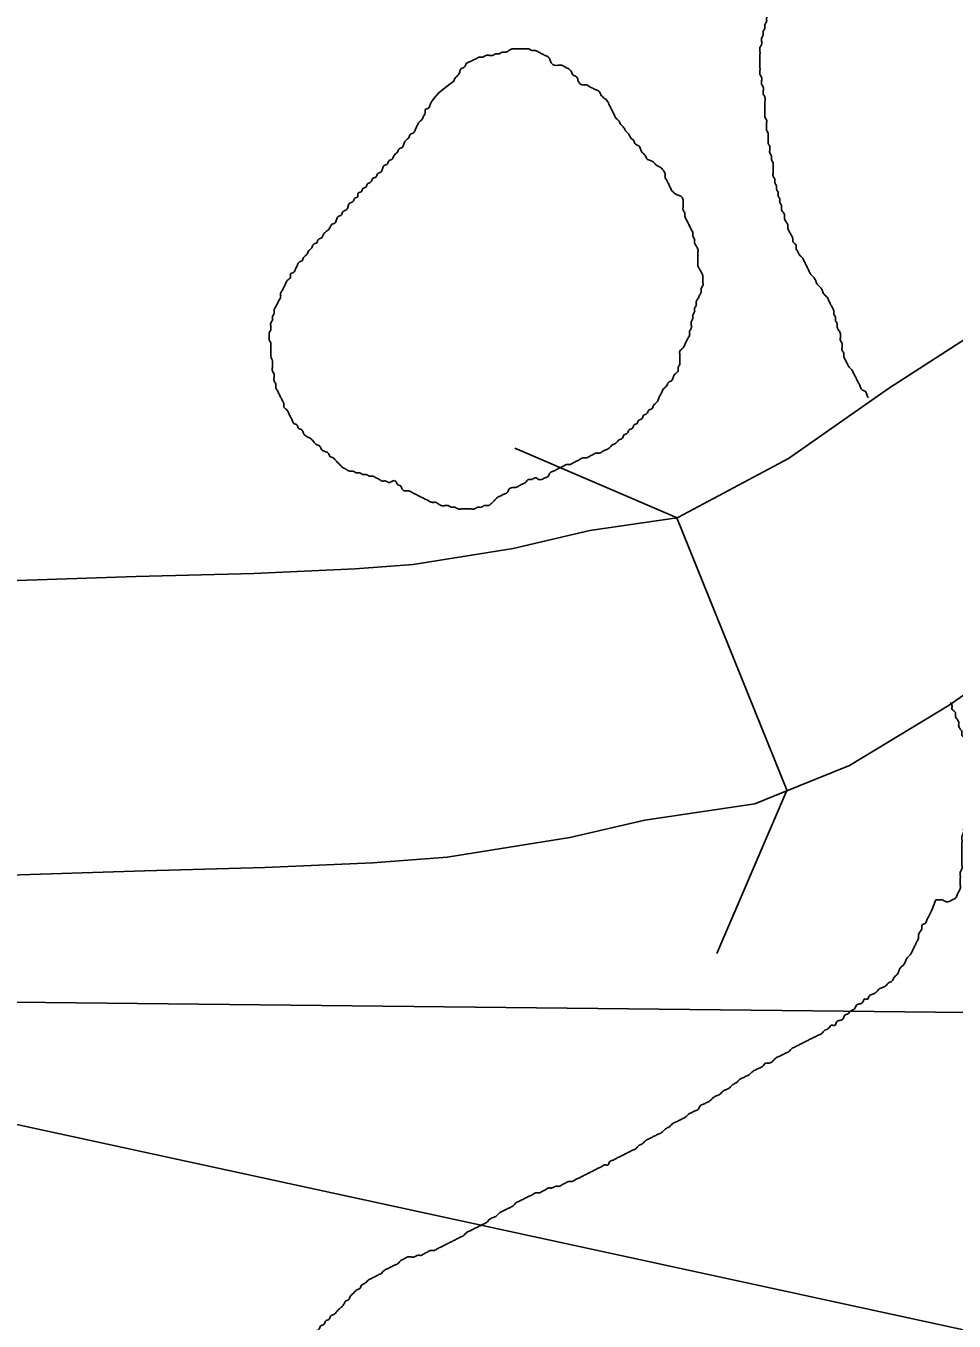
# Model space of a CAD drawing. Extents: x 813775 to 1157140, y 1757555 to 1979907.
# Drawn here: x 1032146 to 1033722, y 1840122 to 1842321 of the extents above; entities that cross this region are included whole.
import ezdxf

# ---------------------------------------------------------------- set-up
doc = ezdxf.new("R2010")
doc.units = 0
for name, color, linetype in [('Level 10', 7, 'Continuous'), ('Level 35', 7, 'Continuous'), ('Level 37', 7, 'Continuous'), ('Level 5', 7, 'Continuous'), ('R_Draft', 7, 'Continuous')]:
    doc.layers.add(name, color=color, linetype=linetype)

msp = doc.modelspace()

# ---------------------------------------------------------------- linework, layer by layer
at = {"layer": 'Level 10'}
msp.add_line((1033429.5, 1841018.6), (1033438.6, 1841022.3), dxfattribs=at)
for points in [[(1033248.3, 1841484.7), (1033253.7, 1841486.9), (1033441, 1841586.8), (1033610.3, 1841705.2), (1033848.1, 1841859.1), (1033987.1, 1841946.8), (1034107.7, 1842009.2)], [(1033429.5, 1841018.6), (1033544.5, 1841065.2), (1033713.8, 1841167.5), (1033889.5, 1841290.3), (1034117.3, 1841437.8), (1034230.3, 1841509), (1034370.8, 1841584)], [(1033251.1, 1841485.8), (1033103.3, 1841464), (1032973.1, 1841433.6), (1032803.6, 1841406.5), (1032705.2, 1841399.3), (1032532.9, 1841391.3), (1032333.1, 1841385.9), (1031996.1, 1841375), (1031801.1, 1841369.5), (1031577.1, 1841361.2), (1031333.7, 1841350.1), (1031136.7, 1841339.1), (1030888.5, 1841328.2), (1030708.2, 1841319.6), (1030549.8, 1841302.8), (1030304, 1841283.2), (1030114, 1841255.7), (1029932.5, 1841239.6), (1029640.7, 1841208.8), (1029469.3, 1841183.9), (1029322, 1841166.4), (1029236.5, 1841163.9), (1029144.3, 1841158.6), (1029029.6, 1841158.6)], [(1033438.6, 1841022.3), (1033251.1, 1841485.8)], [(1032011.2, 1840875.2), (1032348, 1840886.1), (1032551.3, 1840891.7), (1032735, 1840900.1), (1032861.3, 1840909.4), (1033069.6, 1840942.6), (1033197, 1840972.4), (1033383.3, 1840999.9), (1033429.5, 1841018.6)]]:
    msp.add_lwpolyline(points, dxfattribs=at)
at = {"layer": 'Level 35'}
for points in [[(1033456.5, 1841937.9), (1033453.7, 1841943.5), (1033453.7, 1841949.1), (1033448.1, 1841954.7), (1033448.1, 1841960.3), (1033445.3, 1841965.8), (1033442.5, 1841971.4), (1033439.7, 1841977), (1033439.7, 1841982.6), (1033436.9, 1841988.2), (1033434.1, 1841993.8), (1033434.1, 1841999.3), (1033431.4, 1842004.9), (1033428.6, 1842010.5), (1033428.6, 1842016.1), (1033425.8, 1842021.7), (1033425.8, 1842027.2), (1033423, 1842032.8), (1033423, 1842038.4), (1033420.2, 1842044), (1033420.2, 1842049.6), (1033417.4, 1842055.1), (1033417.4, 1842060.7), (1033414.6, 1842066.3), (1033414.6, 1842071.9), (1033414.6, 1842077.5), (1033414.6, 1842083.1), (1033414.6, 1842088.6), (1033411.8, 1842094.2), (1033411.8, 1842099.8), (1033409, 1842105.4), (1033409, 1842111), (1033409, 1842116.5), (1033406.2, 1842122.1), (1033406.2, 1842127.7), (1033406.2, 1842133.3), (1033406.2, 1842138.9), (1033403.5, 1842144.5), (1033403.5, 1842150), (1033403.5, 1842155.6), (1033403.5, 1842161.2), (1033400.7, 1842166.8), (1033400.7, 1842175.1), (1033400.7, 1842180.7), (1033400.7, 1842186.3), (1033400.7, 1842191.9), (1033400.7, 1842200.3), (1033397.9, 1842205.8), (1033397.9, 1842211.4), (1033397.9, 1842217), (1033395.1, 1842222.6), (1033395.1, 1842228.2), (1033395.1, 1842233.8), (1033392.3, 1842239.3), (1033392.3, 1842244.9), (1033392.3, 1842250.5), (1033392.3, 1842256.1), (1033392.3, 1842261.7), (1033392.3, 1842267.2), (1033392.3, 1842272.8), (1033392.3, 1842278.4), (1033392.3, 1842284), (1033395.1, 1842289.6), (1033395.1, 1842295.1), (1033395.1, 1842300.7), (1033397.9, 1842306.3), (1033397.9, 1842311.9), (1033400.7, 1842317.5), (1033400.7, 1842323.1), (1033403.5, 1842328.6), (1033403.5, 1842334.2), (1033406.2, 1842339.8), (1033409, 1842345.4), (1033409, 1842351), (1033411.8, 1842356.5), (1033411.8, 1842362.1), (1033414.6, 1842367.7), (1033414.6, 1842373.3), (1033414.6, 1842378.9), (1033417.4, 1842384.5), (1033417.4, 1842390), (1033417.4, 1842395.6), (1033417.4, 1842401.2), (1033417.4, 1842406.8), (1033417.4, 1842412.4), (1033417.4, 1842417.9), (1033417.4, 1842423.5), (1033417.4, 1842429.1), (1033417.4, 1842434.7), (1033417.4, 1842440.3), (1033414.6, 1842445.8)], [(1032932.6, 1842271.1), (1032927.1, 1842271.1), (1032921.5, 1842268.3), (1032915.9, 1842268.3), (1032910.3, 1842265.6), (1032904.7, 1842262.8), (1032899.2, 1842260), (1032893.6, 1842257.2), (1032890.8, 1842251.6), (1032885.2, 1842248.8), (1032882.4, 1842243.2), (1032879.6, 1842237.6), (1032874.1, 1842232.1), (1032871.3, 1842226.5), (1032868.9, 1842225.1)], [(1033286.9, 1841925.1), (1033286.9, 1841930.7), (1033286.9, 1841936.2), (1033286.9, 1841941.8), (1033284.1, 1841947.4), (1033281.3, 1841953), (1033281.3, 1841958.6), (1033278.5, 1841964.2), (1033278.5, 1841969.7), (1033275.7, 1841975.3), (1033272.9, 1841980.9), (1033270.2, 1841986.5), (1033267.4, 1841992.1), (1033264.6, 1841997.6), (1033264.6, 1842003.2), (1033261.8, 1842008.8), (1033261.8, 1842014.4), (1033261.8, 1842020), (1033261.8, 1842025.6), (1033259, 1842031.1), (1033253.4, 1842033.9), (1033247.8, 1842036.7), (1033242.3, 1842042.3), (1033239.5, 1842047.9), (1033236.7, 1842053.5), (1033233.9, 1842059), (1033231.1, 1842064.6), (1033231.1, 1842070.2), (1033228.3, 1842075.8), (1033222.7, 1842081.4), (1033217.2, 1842084.2), (1033211.6, 1842089.7), (1033206, 1842092.5), (1033200.4, 1842095.3), (1033197.6, 1842100.9), (1033192.1, 1842106.5), (1033189.3, 1842112.1), (1033186.5, 1842117.6), (1033180.9, 1842120.4), (1033178.1, 1842126), (1033172.5, 1842131.6), (1033169.7, 1842137.2), (1033164.2, 1842142.8), (1033161.4, 1842148.3), (1033155.8, 1842153.9), (1033153, 1842159.5), (1033147.4, 1842165.1), (1033144.6, 1842170.7), (1033141.8, 1842176.3), (1033139.1, 1842181.8), (1033136.3, 1842187.4), (1033133.5, 1842193), (1033127.9, 1842198.6), (1033122.3, 1842204.2), (1033119.5, 1842209.7), (1033113.9, 1842212.5), (1033108.4, 1842215.3), (1033102.8, 1842218.1), (1033097.2, 1842220.9), (1033091.6, 1842220.9), (1033086.1, 1842223.7), (1033083.3, 1842229.3), (1033080.5, 1842234.9), (1033074.9, 1842237.6), (1033072.1, 1842243.2), (1033066.5, 1842248.8), (1033061, 1842251.6), (1033055.4, 1842254.4), (1033049.8, 1842254.4), (1033044.2, 1842254.4), (1033038.6, 1842257.2), (1033035.8, 1842262.8), (1033033.1, 1842268.3), (1033027.5, 1842271.1), (1033021.9, 1842273.9), (1033016.3, 1842276.7), (1033010.7, 1842279.5), (1033005.2, 1842279.5), (1032999.6, 1842282.3), (1032994, 1842282.3), (1032988.4, 1842282.3), (1032982.8, 1842282.3), (1032977.3, 1842282.3), (1032971.7, 1842282.3), (1032966.1, 1842279.5), (1032960.5, 1842276.7), (1032955, 1842276.7), (1032949.4, 1842273.9), (1032943.8, 1842273.9), (1032938.2, 1842271.1), (1032932.6, 1842271.1)], [(1032871.3, 1842226.5), (1032835, 1842193), (1032832.2, 1842187.4), (1032829.4, 1842181.8), (1032823.9, 1842179), (1032823.9, 1842173.5), (1032821.1, 1842167.9), (1032818.3, 1842162.3), (1032812.7, 1842156.7), (1032809.9, 1842151.1), (1032807.1, 1842145.6), (1032804.3, 1842140), (1032798.8, 1842137.2), (1032796, 1842131.6), (1032790.4, 1842126), (1032787.6, 1842120.4), (1032784.8, 1842114.9), (1032779.2, 1842112.1), (1032776.4, 1842106.5), (1032770.9, 1842100.9), (1032768.1, 1842095.3), (1032762.5, 1842092.5), (1032759.7, 1842086.9), (1032754.1, 1842084.2), (1032751.3, 1842078.6), (1032748.5, 1842073), (1032743, 1842070.2), (1032740.2, 1842064.6), (1032734.6, 1842061.8), (1032731.8, 1842056.2), (1032726.2, 1842053.5), (1032723.4, 1842047.9), (1032717.9, 1842045.1), (1032715.1, 1842039.5), (1032709.5, 1842036.7), (1032709.5, 1842031.1), (1032703.9, 1842028.3), (1032701.1, 1842022.8), (1032695.5, 1842020), (1032692.8, 1842014.4), (1032690, 1842008.8), (1032684.4, 1842006), (1032681.6, 1842000.4), (1032676, 1841997.6), (1032673.2, 1841992.1), (1032670.4, 1841986.5), (1032664.9, 1841983.7), (1032662.1, 1841978.1), (1032656.5, 1841972.5), (1032650.9, 1841966.9), (1032648.1, 1841961.4), (1032642.5, 1841958.6), (1032639.8, 1841953), (1032634.2, 1841950.2), (1032631.4, 1841944.6), (1032625.8, 1841939), (1032623, 1841933.5), (1032617.4, 1841927.9), (1032614.7, 1841922.3), (1032609.1, 1841919.5), (1032606.3, 1841913.9), (1032603.5, 1841908.3), (1032600.7, 1841902.8), (1032595.1, 1841900), (1032595.1, 1841894.4), (1032589.6, 1841888.8), (1032586.8, 1841883.2), (1032584, 1841877.6), (1032581.2, 1841872.1), (1032578.4, 1841866.5), (1032578.4, 1841860.9), (1032575.6, 1841855.3), (1032572.8, 1841849.7), (1032570, 1841844.2), (1032567.2, 1841838.6), (1032567.2, 1841833), (1032564.4, 1841827.4), (1032564.4, 1841821.8), (1032561.7, 1841816.2), (1032561.7, 1841810.7), (1032561.7, 1841805.1), (1032558.9, 1841799.5), (1032558.9, 1841793.9), (1032558.9, 1841788.3), (1032561.7, 1841782.8), (1032561.7, 1841777.2), (1032561.7, 1841771.6), (1032561.7, 1841766), (1032561.7, 1841760.4), (1032564.4, 1841752.1), (1032564.4, 1841746.5)], [(1032982.8, 1841540), (1032988.4, 1841542.8), (1032994, 1841545.6), (1032999.6, 1841551.1), (1033005.2, 1841551.1), (1033010.7, 1841553.9), (1033016.3, 1841551.1), (1033021.9, 1841551.1), (1033027.5, 1841553.9), (1033033.1, 1841556.7), (1033035.8, 1841562.3), (1033041.4, 1841565.1), (1033047, 1841567.9), (1033052.6, 1841570.7), (1033058.2, 1841573.5), (1033063.7, 1841576.2), (1033069.3, 1841576.2), (1033074.9, 1841579), (1033080.5, 1841581.8), (1033086.1, 1841584.6), (1033091.6, 1841587.4), (1033097.2, 1841587.4), (1033102.8, 1841590.2), (1033108.4, 1841593), (1033113.9, 1841595.8), (1033119.5, 1841595.8), (1033125.1, 1841598.6), (1033130.7, 1841601.4), (1033136.3, 1841604.2), (1033141.8, 1841609.7), (1033147.4, 1841612.5), (1033153, 1841618.1), (1033158.6, 1841620.9), (1033161.4, 1841626.5), (1033166.9, 1841629.3), (1033169.7, 1841634.9), (1033175.3, 1841637.6), (1033178.1, 1841643.2), (1033183.7, 1841646), (1033186.5, 1841651.6), (1033192.1, 1841654.4), (1033194.8, 1841660), (1033200.4, 1841662.8), (1033203.2, 1841668.3), (1033208.8, 1841671.1), (1033211.6, 1841676.7), (1033217.2, 1841682.3), (1033219.9, 1841687.9), (1033222.7, 1841693.5), (1033225.5, 1841699), (1033228.3, 1841704.6), (1033233.9, 1841710.2), (1033236.7, 1841715.8), (1033242.3, 1841718.6), (1033245, 1841724.2), (1033247.8, 1841729.7), (1033253.4, 1841735.3), (1033253.4, 1841740.9), (1033256.2, 1841746.5), (1033256.2, 1841752.1), (1033256.2, 1841757.6), (1033256.2, 1841763.2), (1033256.2, 1841768.8), (1033261.8, 1841774.4), (1033264.6, 1841780), (1033267.4, 1841785.6), (1033270.2, 1841791.1), (1033272.9, 1841796.7), (1033272.9, 1841802.3), (1033275.7, 1841807.9), (1033275.7, 1841813.5), (1033275.7, 1841819), (1033278.5, 1841824.6), (1033278.5, 1841830.2), (1033281.3, 1841835.8), (1033281.3, 1841841.4), (1033284.1, 1841846.9), (1033284.1, 1841852.5), (1033286.9, 1841858.1), (1033289.7, 1841863.7), (1033292.5, 1841869.3), (1033292.5, 1841874.9), (1033295.3, 1841880.4), (1033295.3, 1841886), (1033295.3, 1841891.6), (1033295.3, 1841897.2), (1033292.5, 1841902.8), (1033289.7, 1841908.3), (1033286.9, 1841913.9), (1033286.9, 1841919.5), (1033286.9, 1841925.1)], [(1033576.4, 1841689.6), (1033573.6, 1841695.1), (1033570.8, 1841700.7), (1033565.2, 1841703.5), (1033562.5, 1841709.1), (1033559.7, 1841714.7), (1033556.9, 1841720.3), (1033554.1, 1841725.8), (1033551.3, 1841731.4), (1033548.5, 1841737), (1033542.9, 1841742.6), (1033540.1, 1841748.2), (1033537.3, 1841753.8), (1033534.6, 1841759.3), (1033534.6, 1841764.9), (1033531.8, 1841770.5), (1033531.8, 1841776.1), (1033531.8, 1841781.7), (1033529, 1841787.2), (1033529, 1841792.8), (1033529, 1841798.4), (1033526.2, 1841804), (1033523.4, 1841809.6), (1033523.4, 1841815.1), (1033520.6, 1841820.7), (1033520.6, 1841826.3), (1033517.8, 1841831.9), (1033517.8, 1841837.5), (1033515, 1841843.1), (1033512.2, 1841848.6), (1033509.5, 1841854.2), (1033506.7, 1841859.8), (1033501.1, 1841865.4), (1033498.3, 1841871), (1033495.5, 1841876.5), (1033489.9, 1841882.1), (1033487.1, 1841887.7), (1033484.3, 1841893.3), (1033478.8, 1841898.9), (1033476, 1841904.4), (1033473.2, 1841910), (1033470.4, 1841915.6), (1033467.6, 1841921.2), (1033464.8, 1841926.8), (1033459.2, 1841932.4), (1033456.5, 1841937.9)], [(1032564.4, 1841746.5), (1032564.4, 1841740.9), (1032564.4, 1841735.3), (1032567.2, 1841729.7), (1032567.2, 1841724.2), (1032567.2, 1841718.6), (1032570, 1841713), (1032570, 1841707.4), (1032572.8, 1841701.8), (1032575.6, 1841696.2), (1032578.4, 1841690.7), (1032581.2, 1841685.1), (1032584, 1841679.5), (1032584, 1841673.9), (1032589.6, 1841668.3), (1032592.3, 1841662.8), (1032595.1, 1841657.2), (1032597.9, 1841651.6), (1032600.7, 1841646), (1032606.3, 1841643.2), (1032609.1, 1841637.6), (1032614.7, 1841634.9), (1032617.4, 1841629.3), (1032623, 1841623.7), (1032628.6, 1841620.9), (1032634.2, 1841615.3), (1032639.8, 1841609.7), (1032645.3, 1841606.9), (1032648.1, 1841601.4), (1032653.7, 1841598.6), (1032659.3, 1841595.8), (1032662.1, 1841590.2), (1032667.7, 1841587.4), (1032673.2, 1841581.8), (1032678.8, 1841576.2), (1032684.4, 1841570.7), (1032690, 1841567.9), (1032695.5, 1841565.1), (1032701.1, 1841565.1), (1032706.7, 1841562.3), (1032712.3, 1841562.3), (1032717.9, 1841559.5), (1032723.4, 1841559.5), (1032729, 1841556.7), (1032734.6, 1841556.7), (1032740.2, 1841553.9), (1032745.8, 1841551.1), (1032751.3, 1841548.3), (1032756.9, 1841548.3), (1032762.5, 1841545.6), (1032768.1, 1841548.3), (1032773.6, 1841548.3), (1032776.4, 1841542.8), (1032782, 1841540), (1032784.8, 1841534.4), (1032790.4, 1841531.6), (1032796, 1841531.6), (1032801.5, 1841528.8), (1032807.1, 1841526), (1032812.7, 1841523.2), (1032818.3, 1841520.4), (1032823.9, 1841517.6), (1032829.4, 1841514.9), (1032835, 1841512.1), (1032840.6, 1841512.1), (1032846.2, 1841509.3), (1032851.7, 1841506.5), (1032857.3, 1841506.5), (1032862.9, 1841506.5), (1032868.5, 1841503.7), (1032874.1, 1841503.7), (1032879.6, 1841500.9), (1032885.2, 1841500.9), (1032890.8, 1841500.9), (1032896.4, 1841500.9), (1032902, 1841500.9), (1032907.5, 1841500.9), (1032913.1, 1841503.7), (1032918.7, 1841503.7), (1032924.3, 1841506.5), (1032929.9, 1841506.5), (1032935.4, 1841509.3), (1032941, 1841514.9), (1032946.6, 1841520.4), (1032952.2, 1841523.2), (1032957.7, 1841526), (1032963.3, 1841528.8), (1032966.1, 1841534.4), (1032971.7, 1841537.2), (1032977.3, 1841537.2), (1032982.8, 1841540)], [(1033690.7, 1840836.8), (1033696.2, 1840836.8), (1033701.8, 1840836.8), (1033707.4, 1840834), (1033713, 1840834), (1033718.5, 1840836.8), (1033724.1, 1840839.6), (1033726.9, 1840845.2), (1033729.7, 1840850.8), (1033732.5, 1840856.3), (1033732.5, 1840861.9), (1033732.5, 1840867.5), (1033732.5, 1840873.1), (1033732.5, 1840878.7), (1033732.5, 1840884.2), (1033735.3, 1840889.8), (1033735.3, 1840895.4), (1033735.3, 1840901), (1033735.3, 1840906.6), (1033735.3, 1840912.1), (1033735.3, 1840917.7), (1033735.3, 1840923.3), (1033735.3, 1840928.9), (1033735.3, 1840934.5), (1033735.3, 1840940.1), (1033735.3, 1840945.6), (1033738.1, 1840951.2), (1033738.1, 1840956.8), (1033740.9, 1840962.4), (1033743.6, 1840968), (1033743.6, 1840973.5), (1033746.4, 1840979.1), (1033749.2, 1840984.7), (1033752, 1840990.3), (1033752, 1840995.9), (1033752, 1841001.5), (1033754.8, 1841007), (1033757.6, 1841012.6), (1033757.6, 1841018.2), (1033757.6, 1841023.8), (1033757.6, 1841029.4), (1033757.6, 1841034.9), (1033757.6, 1841040.5), (1033754.8, 1841046.1), (1033754.8, 1841051.7), (1033754.8, 1841057.3), (1033752, 1841062.8), (1033752, 1841068.4), (1033749.2, 1841074), (1033749.2, 1841079.6), (1033749.2, 1841085.2), (1033746.4, 1841090.8), (1033746.4, 1841096.3), (1033746.4, 1841101.9), (1033743.6, 1841107.5), (1033740.9, 1841113.1), (1033735.3, 1841115.9), (1033735.3, 1841121.5), (1033732.5, 1841127), (1033729.7, 1841132.6), (1033729.7, 1841138.2), (1033726.9, 1841143.8), (1033724.1, 1841149.4), (1033724.1, 1841154.9), (1033718.5, 1841160.5), (1033718.5, 1841166.1), (1033715.8, 1841171.7), (1033715.6, 1841171.9)], [(1033690.7, 1840836.8), (1033678.4, 1840808.1), (1033675.6, 1840802.5), (1033672.8, 1840796.9), (1033667.2, 1840794.1), (1033667.2, 1840788.5), (1033664.4, 1840783), (1033661.6, 1840777.4), (1033661.6, 1840771.8), (1033658.8, 1840766.2), (1033656.1, 1840760.6), (1033653.3, 1840755), (1033650.5, 1840749.5), (1033647.7, 1840743.9), (1033642.1, 1840738.3), (1033639.3, 1840732.7), (1033636.5, 1840727.1), (1033630.9, 1840721.6), (1033628.2, 1840716), (1033625.4, 1840710.4), (1033619.8, 1840704.8), (1033617, 1840699.2), (1033611.4, 1840696.4), (1033605.8, 1840690.9), (1033600.3, 1840688.1), (1033594.7, 1840685.3), (1033589.1, 1840679.7), (1033583.5, 1840676.9), (1033578, 1840674.1), (1033575.2, 1840668.5), (1033569.6, 1840668.5), (1033566.8, 1840663), (1033561.2, 1840660.2), (1033555.6, 1840657.4), (1033552.8, 1840651.8), (1033547.3, 1840649), (1033541.7, 1840643.4), (1033536.1, 1840640.6), (1033533.3, 1840635), (1033527.7, 1840632.3), (1033522.2, 1840629.5), (1033519.4, 1840623.9), (1033513.8, 1840623.9), (1033508.2, 1840618.3), (1033502.6, 1840615.5), (1033497.1, 1840609.9), (1033491.5, 1840607.1), (1033485.9, 1840604.3), (1033480.3, 1840601.6), (1033474.7, 1840598.8), (1033469.2, 1840596), (1033463.6, 1840593.2), (1033458, 1840590.4), (1033452.4, 1840587.6), (1033446.9, 1840584.8), (1033441.3, 1840579.2), (1033435.7, 1840576.4), (1033430.1, 1840573.6), (1033424.5, 1840570.9), (1033419, 1840568.1), (1033413.4, 1840562.5), (1033407.8, 1840559.7), (1033402.2, 1840559.7), (1033396.6, 1840554.1), (1033391.1, 1840551.3), (1033385.5, 1840548.5), (1033379.9, 1840545.7), (1033374.3, 1840540.2), (1033368.8, 1840537.4), (1033363.2, 1840534.6), (1033357.6, 1840531.8), (1033352, 1840526.2), (1033346.4, 1840523.4), (1033340.9, 1840517.8), (1033335.3, 1840515), (1033329.7, 1840512.3), (1033324.1, 1840506.7), (1033318.5, 1840503.9), (1033313, 1840501.1), (1033307.4, 1840495.5), (1033301.8, 1840492.7), (1033296.2, 1840489.9), (1033290.7, 1840487.1), (1033287.9, 1840481.6), (1033282.3, 1840478.8), (1033276.7, 1840476), (1033271.1, 1840473.2), (1033265.5, 1840467.6), (1033260, 1840464.8), (1033254.4, 1840462), (1033248.8, 1840459.2)], [(1033248.8, 1840459.2), (1033243.2, 1840456.4), (1033237.7, 1840450.9), (1033232.1, 1840448.1), (1033226.5, 1840442.5), (1033220.9, 1840439.7), (1033215.3, 1840436.9), (1033209.8, 1840434.1), (1033204.2, 1840431.3), (1033198.6, 1840428.5), (1033193, 1840423), (1033187.4, 1840420.2), (1033181.9, 1840414.6), (1033176.3, 1840411.8), (1033170.7, 1840409), (1033165.1, 1840406.2), (1033159.6, 1840403.4), (1033154, 1840400.6), (1033148.4, 1840397.8), (1033142.8, 1840395), (1033137.2, 1840392.3), (1033134.4, 1840386.7), (1033128.9, 1840386.7), (1033123.3, 1840383.9), (1033117.7, 1840381.1), (1033112.1, 1840378.3), (1033106.6, 1840375.5), (1033101, 1840372.7), (1033095.4, 1840369.9), (1033089.8, 1840367.1), (1033084.2, 1840364.3), (1033078.7, 1840361.6), (1033073.1, 1840358.8), (1033067.5, 1840358.8), (1033061.9, 1840356), (1033056.3, 1840353.2), (1033050.8, 1840350.4), (1033045.2, 1840350.4), (1033039.6, 1840347.6), (1033034, 1840347.6), (1033028.5, 1840344.8), (1033022.9, 1840342), (1033017.3, 1840339.2), (1033011.7, 1840339.2), (1033006.1, 1840336.4), (1033000.6, 1840333.7), (1032995, 1840330.9), (1032989.4, 1840328.1), (1032983.8, 1840325.3), (1032978.2, 1840322.5), (1032972.7, 1840316.9), (1032967.1, 1840314.1), (1032961.5, 1840311.3), (1032955.9, 1840308.5), (1032950.4, 1840305.7), (1032944.8, 1840300.2), (1032939.2, 1840297.4), (1032933.6, 1840294.6), (1032928, 1840289), (1032922.5, 1840286.2), (1032916.9, 1840283.4), (1032911.3, 1840280.6), (1032905.7, 1840277.8), (1032900.1, 1840275), (1032894.6, 1840272.3), (1032889, 1840266.7), (1032883.4, 1840263.9), (1032877.8, 1840261.1), (1032872.3, 1840258.3), (1032866.7, 1840255.5), (1032861.1, 1840252.7), (1032855.5, 1840249.9), (1032849.9, 1840247.1), (1032844.4, 1840244.3), (1032838.8, 1840241.6), (1032833.2, 1840241.6), (1032827.6, 1840238.8), (1032822, 1840236), (1032816.5, 1840233.2), (1032810.9, 1840233.2), (1032805.3, 1840230.4), (1032799.7, 1840230.4), (1032794.2, 1840230.4), (1032788.6, 1840227.6), (1032783, 1840224.8), (1032777.4, 1840219.2), (1032771.8, 1840216.4), (1032766.3, 1840213.7), (1032760.7, 1840210.9), (1032755.1, 1840208.1), (1032749.5, 1840202.5)], [(1032749.5, 1840202.5), (1032743.9, 1840199.7), (1032738.4, 1840196.9), (1032732.8, 1840194.1), (1032727.2, 1840191.3), (1032721.6, 1840185.7), (1032716, 1840183), (1032713.3, 1840177.4), (1032707.7, 1840174.6), (1032702.1, 1840169), (1032696.5, 1840163.4), (1032693.7, 1840157.8), (1032688.2, 1840155), (1032685.4, 1840149.5), (1032679.8, 1840143.9), (1032674.2, 1840138.3), (1032668.6, 1840132.7), (1032663.1, 1840129.9), (1032660.3, 1840124.3), (1032654.7, 1840121.6), (1032651.9, 1840116), (1032646.3, 1840113.2), (1032643.5, 1840107.6), (1032637.9, 1840104.8), (1032632.4, 1840102), (1032629.6, 1840096.4), (1032624, 1840093.7), (1032618.4, 1840090.9), (1032612.8, 1840088.1), (1032607.3, 1840085.3), (1032601.7, 1840082.5), (1032596.1, 1840079.7), (1032590.5, 1840076.9), (1032585, 1840074.1), (1032579.4, 1840071.3), (1032573.8, 1840068.5), (1032568.2, 1840068.5), (1032562.6, 1840068.5), (1032557.1, 1840065.7), (1032551.5, 1840063), (1032545.9, 1840060.2), (1032540.3, 1840057.4), (1032534.7, 1840054.6), (1032529.2, 1840051.8), (1032523.6, 1840051.8), (1032518, 1840049), (1032512.4, 1840049), (1032506.8, 1840046.2), (1032501.3, 1840043.4), (1032495.7, 1840043.4), (1032490.1, 1840043.4), (1032484.5, 1840043.4), (1032479, 1840040.6), (1032473.4, 1840037.8), (1032467.8, 1840035), (1032462.2, 1840032.3), (1032456.6, 1840029.5), (1032451.1, 1840026.7), (1032445.5, 1840023.9), (1032439.9, 1840023.9), (1032434.3, 1840021.1), (1032428.7, 1840018.3), (1032423.2, 1840012.7), (1032417.6, 1840009.9), (1032412, 1840007.1), (1032406.4, 1840004.3), (1032403.6, 1839998.8), (1032398.1, 1839996), (1032392.5, 1839990.4), (1032386.9, 1839987.6), (1032384.1, 1839982), (1032378.5, 1839979.2), (1032373, 1839973.7), (1032367.4, 1839970.9), (1032364.6, 1839965.3), (1032359, 1839962.5), (1032356.2, 1839956.9), (1032350.6, 1839954.1), (1032347.9, 1839948.5), (1032342.3, 1839945.7), (1032339.5, 1839940.2), (1032333.9, 1839937.4), (1032331.1, 1839931.8), (1032325.5, 1839929), (1032320, 1839923.4), (1032317.2, 1839917.8), (1032311.6, 1839915), (1032308.8, 1839909.5), (1032303.2, 1839906.7), (1032300.4, 1839901.1), (1032294.9, 1839898.3)]]:
    msp.add_spline(points, degree=3, dxfattribs=at)
at = {"layer": 'Level 37'}
for points in [[(1032976.1, 1841604.2), (1033251.8, 1841485.9)], [(1033437.4, 1841021.6), (1033319.1, 1840745.9)]]:
    msp.add_lwpolyline(points, dxfattribs=at)
at = {"layer": 'Level 5'}
msp.add_lwpolyline([(1031657.3, 1840668.2), (1040412.6, 1840573)], dxfattribs=at)
at = {"layer": 'R_Draft'}
msp.add_line((1092628.5, 1827333), (1002593.6, 1846862.3), dxfattribs=at)

doc.saveas('drawing.dxf')
